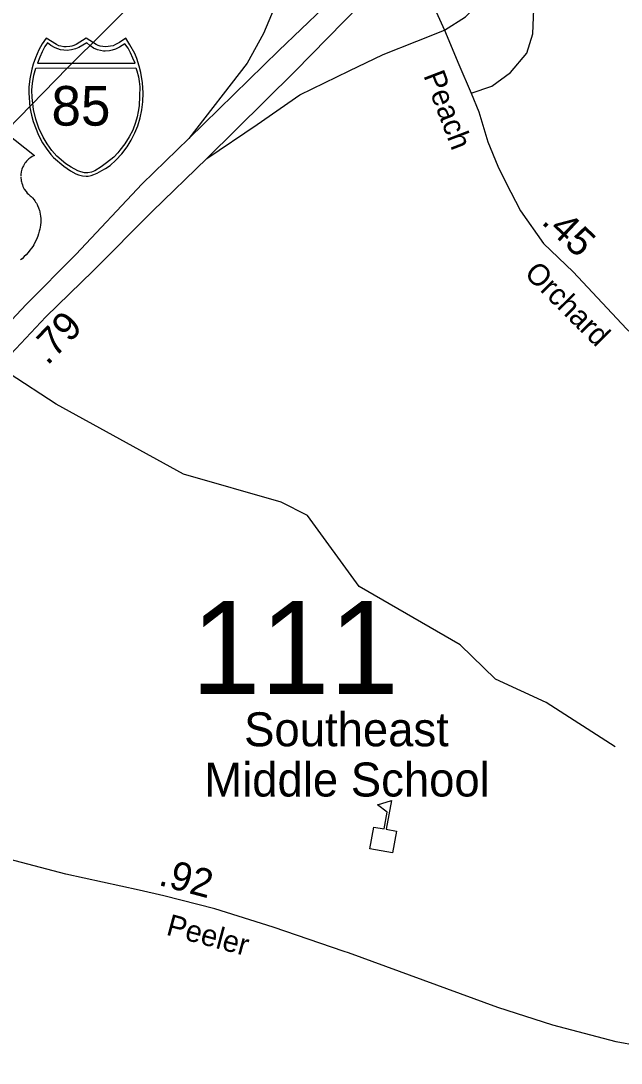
# Model space of a CAD drawing. Extents: x 1473865 to 1648260, y 639067 to 773536.
# Drawn here: x 1549995 to 1552644, y 678679 to 683282 of the extents above; entities that cross this region are included whole.
import ezdxf

# ---------------------------------------------------------------- set-up
doc = ezdxf.new("R2010")
doc.units = 0
for name, color, linetype in [('Exist Cultural Educational Facility High CELL', 7, 'Continuous'), ('Exist Cultural Educational Facility High Label', 7, 'Continuous'), ('Exist Hydrographic Misc Water Feature', 7, 'Continuous'), ('Exist Road Primary Interstate Divided Center Attributed', 7, 'Continuous'), ('Exist Road Primary Interstate Mileage Hundredths English Label', 7, 'Continuous'), ('Exist Road Primary Interstate Ramp 1 Lane Attributed', 7, 'Continuous'), ('Exist Road Primary Interstate Service Attributed', 7, 'Continuous'), ('Exist Road Primary Interstate Shield CELL', 7, 'Continuous'), ('Exist Road Primary Interstate Shield Number Label', 7, 'Continuous'), ('Exist Road Primary US Shield CELL', 7, 'Continuous'), ('Exist Road Secondary Mileage Hundredths English Label', 7, 'Continuous'), ('Exist Road Secondary Structure Standard Bridge Number Label', 7, 'Continuous'), ('Exist Road Secondary Type 51 Attributed', 7, 'Continuous'), ('Exist Road Secondary Type 51 Label', 7, 'Continuous'), ('Exist Utilities Electrical Transmission Line', 7, 'Continuous')]:
    doc.layers.add(name, color=color, linetype=linetype)

msp = doc.modelspace()

# ---------------------------------------------------------------- linework, layer by layer
at = {"layer": 'Exist Cultural Educational Facility High CELL'}
msp.add_lwpolyline([(1551535.5, 679625.3), (1551553, 679721.7), (1551598.3, 679713.4), (1551611.8, 679787.3), (1551569.8, 679819.6), (1551630.8, 679838.1), (1551607.8, 679711.7), (1551653.1, 679703.5), (1551635.5, 679607.1)], close=True, dxfattribs=at)
at = {"layer": 'Exist Hydrographic Misc Water Feature'}
msp.add_lwpolyline([(1552618.5, 680075.6), (1552313.5, 680272.2), (1552090.5, 680375.2), (1551933.5, 680526), (1551487.5, 680784.5), (1551259.5, 681097.7), (1551143.6, 681155.8), (1550712.5, 681279.3), (1550150.5, 681589.4), (1549943.5, 681724.9), (1549425.5, 682142.4), (1549152.5, 682305.4), (1548996.5, 682466.2), (1548915.5, 682599.2), (1548841.5, 682676.1), (1548742.5, 682711), (1548668.5, 682787.9), (1548638.5, 682988.8), (1548523.5, 683105.9), (1548484.5, 683280.7)], dxfattribs=at)
at = {"layer": 'Exist Road Primary Interstate Divided Center Attributed'}
for points in [[(1551645.4, 683659.2), (1551527.8, 683529.1), (1551133.8, 683150.3), (1550737.1, 682762.2)], [(1550815.4, 682674), (1551203.8, 683057.5), (1551493.9, 683353.4), (1551711.7, 683565.1)], [(1550737.1, 682762.2), (1550530.3, 682562.4), (1550238.5, 682249.3), (1550018.9, 682029.5), (1549803.5, 681800.9), (1549729, 681724.6)], [(1549729, 681605.6), (1549928.6, 681786.4), (1550105.2, 681975.1), (1550314.5, 682178), (1550576.9, 682441.5), (1550815.4, 682674)]]:
    msp.add_lwpolyline(points, dxfattribs=at)
at = {"layer": 'Exist Road Primary Interstate Ramp 1 Lane Attributed'}
for points in [[(1551864, 683239.9), (1551957.1, 683299), (1552036, 683378), (1552092.9, 683475.9), (1552216, 683788.7), (1552279.1, 683943.6), (1552345.4, 684085.8), (1552414.9, 684202.7), (1552610.6, 684465)], [(1551409.8, 683941.3), (1551332.5, 683830), (1551235.9, 683670.4), (1551148.9, 683423.7), (1551066.7, 683225.4), (1550994.2, 683094.8), (1550737.1, 682762.2)], [(1550815.4, 682674), (1551037.7, 682823.9), (1551226.2, 682954.5), (1551443.6, 683060.9), (1551593.4, 683133.5), (1551743.2, 683191.5), (1551864, 683239.9)]]:
    msp.add_lwpolyline(points, dxfattribs=at)
at = {"layer": 'Exist Road Primary Interstate Service Attributed'}
msp.add_lwpolyline([(1551982.4, 682962.2), (1552074, 682993.8), (1552156, 683053.8), (1552228.6, 683139.1), (1552253.9, 683224.5), (1552260.2, 683369.8), (1552260.2, 683606.8), (1552285.5, 683805.9), (1552348.6, 683957.6), (1552424.4, 684112.4), (1552512.3, 684223.5), (1552660.6, 684394.1), (1552877.8, 684605.2)], dxfattribs=at)
at = {"layer": 'Exist Road Primary Interstate Shield CELL'}
for points in [[(1550283.2, 682595.2), (1550292.7, 682596.2), (1550305.4, 682598.6), (1550317.8, 682602.7), (1550331.9, 682608.9), (1550352.7, 682620.5), (1550369.5, 682630.3), (1550388.8, 682643.3), (1550415, 682667), (1550441, 682694.4), (1550464, 682725.5), (1550482.2, 682754.5), (1550498.3, 682787.6), (1550511.7, 682818.5), (1550522.4, 682853.9), (1550529.5, 682888.1), (1550533, 682923.8), (1550535.4, 682963.4), (1550532.7, 683007.9), (1550525, 683053.5), (1550517.7, 683081.8), (1550506.7, 683115.8), (1550497.7, 683137.4), (1550476.9, 683175.9), (1550458.1, 683205.5), (1550430.9, 683186.3), (1550413.1, 683176.9), (1550402.3, 683172), (1550391.1, 683169.8), (1550370.6, 683167.3), (1550357.7, 683167.9), (1550345.8, 683170.6), (1550335.7, 683172.8), (1550327.4, 683176.9), (1550283.2, 683205.5), (1550238.9, 683176.9), (1550229.6, 683172.6), (1550220.1, 683170.6), (1550211, 683168.1), (1550195.8, 683167.3), (1550184.3, 683167.7), (1550172.4, 683169.8), (1550163, 683171.8), (1550152.5, 683176.9), (1550107.4, 683205.5), (1550089.7, 683179.8), (1550075.2, 683154.3), (1550059.8, 683118.4), (1550050.3, 683090.6), (1550043.5, 683067.7), (1550035.1, 683025.8), (1550030.8, 682989.2), (1550030.1, 682963.4), (1550034.8, 682898.9), (1550041.9, 682864.5), (1550049.1, 682836.7), (1550073, 682776.7), (1550090.9, 682743.1), (1550106.3, 682718.9), (1550127.9, 682691.7), (1550139.6, 682678.8), (1550184.4, 682639.6), (1550214.3, 682619.2), (1550238.2, 682606.3), (1550249.5, 682602), (1550267, 682597.1)], [(1550112.8, 683184.7), (1550101.8, 683167.8), (1550089.1, 683145), (1550079, 683121.3), (1550068.6, 683095.1), (1550500.2, 683095), (1550490.1, 683117.4), (1550479.4, 683139.9), (1550468.1, 683160.5), (1550454.4, 683180.4), (1550430.2, 683165.1), (1550412.6, 683156.8), (1550398.4, 683151.9), (1550386.4, 683149.2), (1550367.8, 683147.8), (1550359.5, 683148.3), (1550333.5, 683154.1), (1550316, 683161.3), (1550299.3, 683172.4), (1550285.8, 683185.2), (1550251.6, 683164.5), (1550236.4, 683157.8), (1550219, 683153.3), (1550199.9, 683151), (1550170.5, 683154.1), (1550147.4, 683162.1), (1550127.5, 683172.4)], [(1550502.7, 683073.7), (1550507.3, 683061.5), (1550513.7, 683034.4), (1550517, 683013.6), (1550520.5, 682989.6), (1550519.3, 682948.5), (1550517.3, 682905.9), (1550513.4, 682880.7), (1550508.1, 682857.8), (1550501, 682832.3), (1550489.4, 682798.5), (1550473.5, 682769.8), (1550453.6, 682738), (1550432.2, 682710.1), (1550422.8, 682698.6), (1550405.1, 682679.9), (1550372.9, 682654), (1550349.4, 682636.4), (1550321.2, 682619.8), (1550306.9, 682613.4), (1550290.2, 682609.9), (1550276.5, 682610.9), (1550259.9, 682615.3), (1550246.5, 682619), (1550217, 682634.9), (1550193.2, 682650.8), (1550153.4, 682683.5), (1550132, 682708.6), (1550111.9, 682738), (1550094, 682768.1), (1550075, 682807.7), (1550061.5, 682847.6), (1550051.7, 682890.7), (1550045.1, 682943.4), (1550044.4, 682975.4), (1550046.3, 683006.3), (1550049.3, 683022.4), (1550053.2, 683042.5), (1550061.1, 683073.5)]]:
    msp.add_lwpolyline(points, close=True, dxfattribs=at)
at = {"layer": 'Exist Road Primary US Shield CELL'}
for points in [[(1549927, 682789), (1550055.5, 682686.5), (1550052.5, 682685.4), (1550045.5, 682682), (1550040, 682678.7), (1550031.1, 682672.5), (1550027.3, 682669.1), (1550023.5, 682665.5), (1550020.1, 682661.7), (1550017, 682658.1), (1550013.3, 682652.9), (1550009.9, 682647.8), (1550006.6, 682642.1), (1550004.3, 682637.1), (1550000.3, 682626.8), (1549998.4, 682620.3), (1549997.2, 682614.7), (1549995.7, 682603.2), (1549995.3, 682597.8)], [(1549995.3, 682592.4), (1549995.6, 682586.7), (1549996.1, 682581.2), (1549997.1, 682575.5), (1549998, 682570.5), (1549999.6, 682564.3), (1550001.9, 682557.2), (1550004.7, 682550.3), (1550010.6, 682539.1), (1550018.2, 682527.7), (1550023.5, 682521.3), (1550028.9, 682515.9), (1550036.8, 682509.2), (1550041.1, 682505.4), (1550046, 682500.4), (1550054.1, 682491.1), (1550057.3, 682486.7), (1550060.6, 682481.7), (1550063.7, 682476.7), (1550066.7, 682471.2), (1550069.2, 682466.4), (1550073.7, 682455.4), (1550077, 682444.7), (1550078.5, 682439), (1550080.9, 682426.4), (1550081.8, 682420.2), (1550082.8, 682407.9), (1550082.8, 682393), (1550081.7, 682378.9), (1550079, 682362.4), (1550076.8, 682352.5), (1550073.4, 682341), (1550070.2, 682331.1), (1550064.3, 682316.4), (1550059.1, 682305.8), (1550052.3, 682293.3), (1550047.7, 682285.8), (1550042.3, 682277.7), (1550035.5, 682268.4), (1550027.6, 682258.6), (1550018.2, 682248.2), (1550010.5, 682240.5), (1550000.5, 682231.5), (1549994.4, 682226.5)]]:
    msp.add_lwpolyline(points, dxfattribs=at)
at = {"layer": 'Exist Road Secondary Type 51 Attributed'}
for points in [[(1551711.7, 683565.1), (1551755.9, 683473.5), (1551812.7, 683353.4), (1551864, 683239.9)], [(1551864, 683239.9), (1551928.7, 683088.6), (1551982.4, 682962.2)], [(1551982.4, 682962.2), (1552016.4, 682880.4), (1552055.3, 682747.8), (1552099.4, 682640.3), (1552136.1, 682567.8), (1552199.8, 682442.6), (1552301, 682298.7), (1552432.1, 682173.6), (1552668.2, 681922), (1552947.8, 681660.6), (1553053.4, 681578.8)], [(1553108.4, 678678.9), (1552717.4, 678755.5), (1552621.8, 678773.7), (1552342.5, 678846.8), (1552100, 678925.3), (1551440.5, 679165.7), (1551421.3, 679172.3), (1551108.7, 679280.1), (1550851.3, 679361), (1550626.1, 679418.1), (1550517.7, 679442.2), (1550193.3, 679513.2), (1549998.4, 679564.9), (1549913.6, 679586.6), (1549809.1, 679613.3), (1549703, 679644.5), (1549638.4, 679662.3), (1549574.4, 679679), (1549398.5, 679790.2), (1549332.5, 679851.1), (1549280.2, 679933.3)]]:
    msp.add_lwpolyline(points, dxfattribs=at)
at = {"layer": 'Exist Utilities Electrical Transmission Line'}
msp.add_lwpolyline([(1546957.7, 679869.1), (1547049.2, 679961.5), (1547246.4, 680154.8), (1547749.5, 680648.9), (1548152.5, 681037.5), (1548571.8, 681456.1), (1548917.9, 681803.9), (1549164.5, 682055.4), (1549494.1, 682373.6), (1549825.7, 682689.4), (1550200.6, 683074.9), (1550532.4, 683404.7), (1550731.8, 683595.2), (1550882.2, 683732.4), (1551002.3, 683850.3), (1551037.8, 683935.6), (1551169.8, 684269.3), (1551332.8, 684660.4), (1551426.5, 684872.6), (1551648.8, 685000.6), (1552131.7, 685280), (1552497.3, 685491.3), (1552737.8, 685629.1)], dxfattribs=at)

# ---------------------------------------------------------------- texts
at = {"layer": 'Exist Cultural Educational Facility High Label'}
for s, p in [('Southeast', (1550980.5, 680078.2)), ('Middle School', (1550804.7, 679856.4))]:
    msp.add_text(s, height=150, rotation=0, dxfattribs=at).set_placement(p)
at = {"layer": 'Exist Road Primary Interstate Mileage Hundredths English Label'}
msp.add_text('.79', height=125, rotation=45.8975, dxfattribs=at).set_placement((1550112.4, 681757.2))
at = {"layer": 'Exist Road Primary Interstate Shield Number Label'}
msp.add_text('85', height=175, dxfattribs=at).set_placement((1550130.3, 682819))
at = {"layer": 'Exist Road Secondary Mileage Hundredths English Label'}
for s, rotation, p in [('.45', 316.7412, (1552287.8, 682389.5)), ('.92', 344.9707, (1550598.1, 679466.5))]:
    msp.add_text(s, height=125, rotation=rotation, dxfattribs=at).set_placement(p)
at = {"layer": 'Exist Road Secondary Structure Standard Bridge Number Label'}
msp.add_text('111', height=410.1, dxfattribs=at).set_placement((1550747.3, 680309.6))
at = {"layer": 'Exist Road Secondary Type 51 Label'}
for s, rotation, p in [('Peach', 290.9866, (1551770.7, 683040.6)), ('Orchard', 314.9657, (1552212.8, 682161.3)), ('Peeler', 344.9707, (1550632.4, 679246.7))]:
    msp.add_text(s, height=95, rotation=rotation, dxfattribs=at).set_placement(p)

doc.saveas('drawing.dxf')
